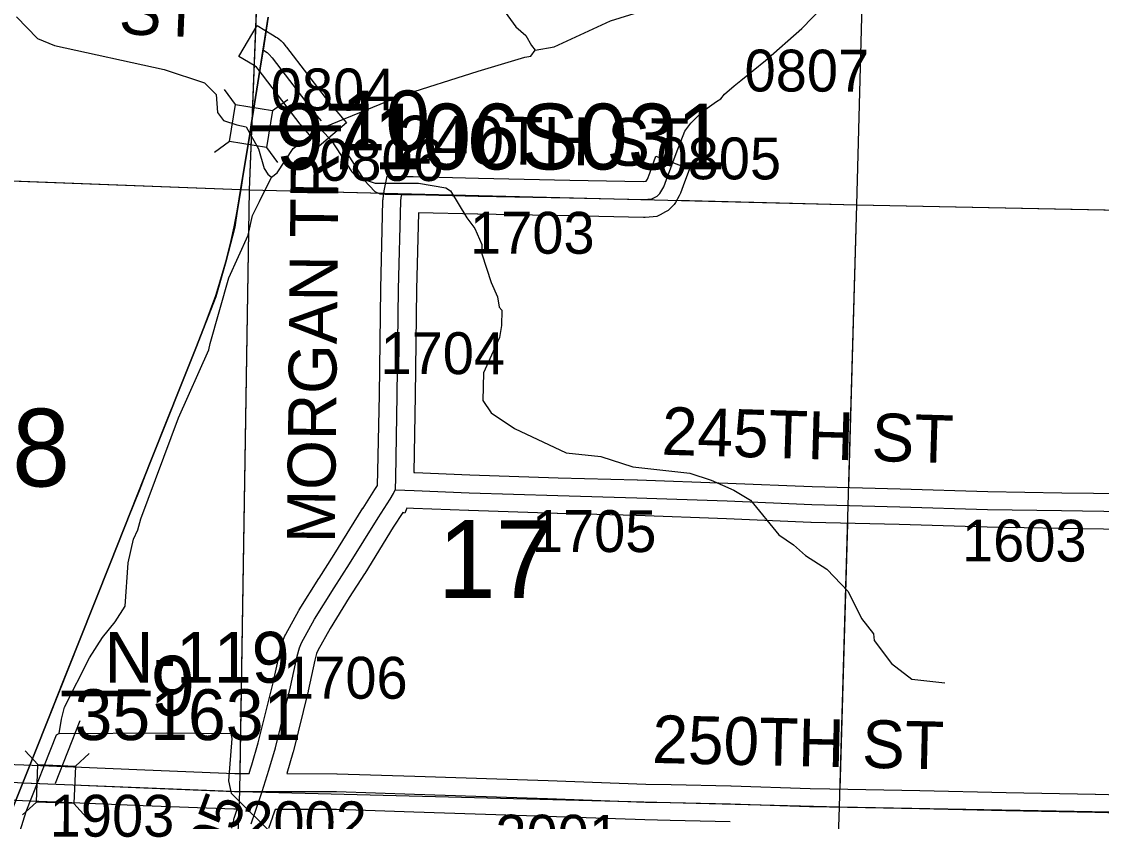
# Model space of a CAD drawing. Extents: x -157.2 to -99.3, y 12.2 to 46.2.
# Drawn here: x -122.369 to -120.564, y 25.23 to 26.567 of the extents above; entities that cross this region are included whole.
import ezdxf

# ---------------------------------------------------------------- set-up
doc = ezdxf.new("R2010")
doc.units = 0
for name, color, linetype in [('tdCoHydroRiver', 7, 'Continuous'), ('tdCoPriCL', 7, 'Continuous'), ('tdCoPriNonDiv', 7, 'Continuous'), ('tdCoPriNonDivCL', 7, 'Continuous'), ('tdCoSecRdNmbr', 7, 'Continuous'), ('tdCoSecRdTxt', 7, 'Continuous'), ('tdCoSecRteBand', 7, 'Continuous'), ('tdCoSecRteCL', 7, 'Continuous'), ('tdCoSectLine', 7, 'Continuous'), ('tdCoSectLinePart', 7, 'Continuous'), ('tdCoSectNmbr', 7, 'Continuous'), ('tdCoStrucNonDivPri', 7, 'Continuous'), ('tdCoStrucPriMaintName', 7, 'Continuous'), ('tdCoStrucSec', 7, 'Continuous'), ('tdCoStrucSecCoName', 7, 'Continuous'), ('tdCoStrucSecFHWANum', 7, 'Continuous'), ('tdCoSurfGravel', 7, 'Continuous'), ('tdCoSurfLNO', 7, 'Continuous'), ('tdStHwyPriRefPost1', 7, 'Continuous'), ('tdStHwyPriRefPost5', 7, 'Continuous')]:
    doc.layers.add(name, color=color, linetype=linetype)

msp = doc.modelspace()

# ---------------------------------------------------------------- linework, layer by layer
at = {"layer": 'tdCoHydroRiver'}
for points in [[(-122.3072, 27.201), (-122.3028, 27.1867), (-122.2571, 27.1301), (-122.2215, 27.1054), (-122.1814, 27.0727), (-122.155, 27.0593), (-122.1315, 27.0523), (-122.0182, 27.0407), (-121.899, 27.0147), (-121.8647, 26.9993), (-121.6656, 26.7288), (-121.5425, 26.5588), (-121.5256, 26.544)], [(-121.5101, 26.5198), (-121.4784, 26.5252), (-121.3841, 26.5684), (-121.3284, 26.5858), (-121.2556, 26.5933), (-121.1616, 26.627), (-120.9841, 26.6537), (-120.9459, 26.6653), (-120.9059, 26.6863), (-120.8849, 26.7031), (-120.8781, 26.7218), (-120.8745, 26.7407), (-120.872, 26.7738), (-120.8619, 26.7956), (-120.8504, 26.8126), (-120.8457, 26.8125)], [(-122.3772, 26.575), (-122.342, 26.5392), (-122.3139, 26.5274), (-122.1304, 26.4874), (-122.0632, 26.4649), (-122.0433, 26.4454), (-122.0414, 26.415), (-122.0313, 26.4021), (-122.0091, 26.3949), (-121.9933, 26.3913), (-121.9725, 26.3547), (-121.9632, 26.3216), (-121.9572, 26.3119), (-121.951, 26.307)], [(-121.5256, 26.544), (-121.5163, 26.5274), (-121.5101, 26.5198)], [(-121.5274, 26.5077), (-121.5174, 26.5096), (-121.5101, 26.5198)], [(-121.8667, 26.3851), (-121.8618, 26.3913), (-121.7351, 26.4434), (-121.6057, 26.4844), (-121.5274, 26.5077)], [(-121.951, 26.307), (-121.9413, 26.3146), (-121.9149, 26.3549), (-121.8891, 26.3747), (-121.8746, 26.3837), (-121.8667, 26.3851)], [(-121.8667, 26.3851), (-121.8514, 26.3689), (-121.8166, 26.3158), (-121.8089, 26.3077), (-121.7777, 26.2973), (-121.7051, 26.2968), (-121.6596, 26.2892), (-121.6518, 26.2842), (-121.6247, 26.2393), (-121.611, 26.2215), (-121.5992, 26.1943), (-121.5996, 26.1786), (-121.5836, 26.1308), (-121.5733, 26.1068), (-121.5706, 26.0894), (-121.566, 26.0845), (-121.5666, 26.0592), (-121.5701, 26.0388), (-121.5965, 25.9796), (-121.5975, 25.9338), (-121.5837, 25.9129), (-121.5448, 25.8865)], [(-122.306, 25.3767), (-122.3022, 25.4003), (-122.2968, 25.4207), (-122.255, 25.5031), (-122.2335, 25.5372), (-122.2122, 25.5634), (-122.1957, 25.5898), (-122.1905, 25.6622), (-122.1814, 25.7014), (-122.1747, 25.717), (-122.1694, 25.7358), (-122.1062, 25.9044), (-122.0556, 26.0181), (-122.0537, 26.0291), (-122.0221, 26.1387), (-121.9901, 26.2103), (-121.9828, 26.2432), (-121.9711, 26.2666), (-121.951, 26.307)], [(-121.5448, 25.8865), (-121.4587, 25.8462), (-121.4003, 25.8399), (-121.3468, 25.8226), (-121.252, 25.8121), (-121.2159, 25.8001), (-121.1783, 25.7833), (-121.1503, 25.7667), (-121.103, 25.7086), (-121.0782, 25.6922), (-121.0582, 25.6742), (-121.0225, 25.6512), (-120.9872, 25.6139), (-120.9648, 25.5691), (-120.945, 25.5433), (-120.9437, 25.5323), (-120.9148, 25.4936), (-120.8808, 25.4674), (-120.8257, 25.4612)], [(-122.306, 25.3767), (-122.1261, 25.3779), (-122.0188, 25.3763), (-122.0174, 25.3684), (-122.0226, 25.2976), (-122.0185, 25.2769), (-121.9449, 25.2038)], [(-122.306, 25.3767), (-122.3108, 25.3737), (-122.3618, 25.2458), (-122.3793, 25.1879), (-122.3817, 25.1596), (-122.3707, 25.1024), (-122.3692, 25.0992), (-122.3678, 25.0929), (-122.3316, 25.035), (-122.2904, 24.9865), (-122.2632, 24.9431), (-122.2532, 24.9065), (-122.2542, 24.8718)]]:
    msp.add_lwpolyline(points, dxfattribs=at)
at = {"layer": 'tdCoPriCL'}
msp.add_lwpolyline([(-122.3847, 25.2492), (-122.3665, 25.2942), (-122.3467, 25.3442), (-122.3236, 25.4016), (-122.2718, 25.5321), (-122.2207, 25.6608), (-122.1514, 25.8352), (-122.0775, 26.0209), (-122.0443, 26.1072), (-122.0276, 26.1654), (-122.0121, 26.2236), (-122.0084, 26.2502), (-122.0019, 26.2898), (-121.9988, 26.3087), (-121.9874, 26.3782), (-121.9854, 26.3907), (-121.9852, 26.3925), (-121.9848, 26.3947), (-121.968, 26.4998), (-121.965, 26.5194), (-121.9566, 26.5745)], dxfattribs=at)
at = {"layer": 'tdCoPriNonDiv'}
for points in [[(-121.9566, 26.5745), (-121.965, 26.5194), (-121.968, 26.4998), (-121.9848, 26.3947), (-121.9852, 26.3925), (-121.9854, 26.3907), (-121.9874, 26.3782), (-121.9988, 26.3087), (-122.0019, 26.2898), (-122.0084, 26.2502), (-122.0121, 26.2236), (-122.0276, 26.1654), (-122.0443, 26.1072), (-122.0775, 26.0209), (-122.1514, 25.8352), (-122.2207, 25.6608), (-122.2718, 25.5321), (-122.3236, 25.4016), (-122.3467, 25.3442), (-122.3665, 25.2942), (-122.3847, 25.2492)], [(-122.3847, 25.2492), (-122.3665, 25.2942), (-122.3467, 25.3442), (-122.3236, 25.4016), (-122.2718, 25.5321), (-122.2207, 25.6608), (-122.1514, 25.8352), (-122.0775, 26.0209), (-122.0443, 26.1072), (-122.0276, 26.1654), (-122.0121, 26.2236), (-122.0084, 26.2502), (-121.9988, 26.3087), (-121.9874, 26.3782), (-121.9854, 26.3907), (-121.968, 26.4998), (-121.9566, 26.5745)]]:
    msp.add_lwpolyline(points, dxfattribs=at)
at = {"layer": 'tdCoPriNonDivCL'}
msp.add_lwpolyline([(-122.3719, 25.2806), (-122.3665, 25.2942), (-122.3467, 25.3442), (-122.3236, 25.4016), (-122.2996, 25.4623), (-122.2718, 25.5321), (-122.2207, 25.6608), (-122.1988, 25.7158), (-122.1719, 25.7829), (-122.1514, 25.8352), (-122.1231, 25.9067), (-122.1033, 25.9565), (-122.0775, 26.0209), (-122.0634, 26.0566), (-122.053, 26.085), (-122.0442, 26.1094), (-122.0373, 26.1316), (-122.0276, 26.1654), (-122.0195, 26.1962), (-122.0133, 26.2243), (-122.0084, 26.2502), (-121.9988, 26.3087), (-121.9874, 26.3782), (-121.968, 26.4998), (-121.965, 26.5194), (-121.9566, 26.5745)], dxfattribs=at)
msp.add_lwpolyline([(-122.3719, 25.2806), (-122.3665, 25.2942), (-122.3467, 25.3442), (-122.3236, 25.4016), (-122.2996, 25.4623), (-122.2718, 25.5321), (-122.2207, 25.6608), (-122.1988, 25.7158), (-122.1719, 25.7829), (-122.1514, 25.8352), (-122.1231, 25.9067), (-122.1033, 25.9565), (-122.0775, 26.0209), (-122.0634, 26.0566), (-122.053, 26.085), (-122.0442, 26.1094), (-122.0373, 26.1316), (-122.0276, 26.1654), (-122.0195, 26.1962), (-122.0133, 26.2243), (-122.0084, 26.2502), (-121.9988, 26.3087), (-121.9874, 26.3782), (-121.968, 26.4998), (-121.965, 26.5194), (-121.9566, 26.5745)], dxfattribs=at)
at = {"layer": 'tdCoSecRteBand'}
for points in [[(-121.8714, 26.3589), (-121.8909, 26.3817), (-121.9019, 26.3947), (-121.9024, 26.3953), (-121.9029, 26.3959), (-121.9733, 26.4878), (-121.9762, 26.4913), (-121.9801, 26.4937), (-122.0058, 26.5091), (-121.9749, 26.5606), (-121.9491, 26.5451), (-121.943, 26.5414), (-121.9408, 26.5401), (-121.9388, 26.5384), (-121.9351, 26.5352), (-121.9333, 26.5336), (-121.9317, 26.5317), (-121.9268, 26.5258), (-121.9264, 26.5253), (-121.926, 26.5248), (-121.8558, 26.433), (-121.8452, 26.4206), (-121.8258, 26.3978), (-121.8714, 26.3589)], [(-122.3949, 25.3254), (-122.3649, 25.3242), (-122.282, 25.3208), (-122.282, 25.3208), (-122.282, 25.3208), (-122.1629, 25.3157), (-122.0121, 25.3098), (-121.9967, 25.3098), (-121.9886, 25.3097), (-121.986, 25.3175), (-121.9839, 25.324), (-121.9731, 25.3607), (-121.9482, 25.4612), (-121.9372, 25.5123), (-121.9371, 25.5129), (-121.9369, 25.5136), (-121.9332, 25.5276), (-121.9327, 25.5296), (-121.9319, 25.5314), (-121.9285, 25.5398), (-121.9278, 25.5414), (-121.927, 25.5429), (-121.9053, 25.5821), (-121.9049, 25.5828), (-121.9045, 25.5835), (-121.8717, 25.636), (-121.8716, 25.6362), (-121.8715, 25.6363), (-121.846, 25.6761), (-121.7983, 25.7533), (-121.7981, 25.7535), (-121.798, 25.7537), (-121.7782, 25.7846), (-121.774, 25.7913), (-121.773, 25.8156), (-121.773, 25.8156), (-121.7707, 25.9429), (-121.7685, 26.1204), (-121.7685, 26.1206), (-121.7685, 26.1208), (-121.7648, 26.2675), (-121.7647, 26.2688), (-121.7646, 26.2702), (-121.7638, 26.2766), (-121.7637, 26.2778), (-121.7634, 26.279), (-121.7624, 26.2841), (-121.7576, 26.3085), (-121.7327, 26.3082), (-121.7145, 26.308), (-121.7143, 26.308), (-121.7141, 26.308), (-121.6049, 26.3053), (-121.4524, 26.3023), (-121.4524, 26.3023), (-121.4524, 26.3023), (-121.3295, 26.2999), (-121.3247, 26.3002), (-121.3226, 26.3039), (-121.3188, 26.3139), (-121.3083, 26.342), (-121.2521, 26.3209), (-121.2627, 26.2928), (-121.2673, 26.2805), (-121.2682, 26.2782), (-121.2694, 26.2761), (-121.2758, 26.265), (-121.2778, 26.2615), (-121.2806, 26.2588), (-121.285, 26.2543), (-121.2882, 26.2511), (-121.2922, 26.249), (-121.3011, 26.2443), (-121.3067, 26.2414), (-121.3129, 26.2409), (-121.3265, 26.2399), (-121.3279, 26.2398), (-121.3293, 26.2399), (-121.4536, 26.2423), (-121.6062, 26.2453), (-121.6063, 26.2453), (-121.6064, 26.2453), (-121.7052, 26.2477), (-121.7085, 26.1194), (-121.7107, 25.9421), (-121.7107, 25.942), (-121.7107, 25.9419), (-121.713, 25.8131), (-121.7114, 25.813), (-121.6193, 25.8093), (-121.4716, 25.8044), (-121.3397, 25.8009), (-121.3396, 25.8009), (-121.3394, 25.8009), (-121.1883, 25.7955), (-121.1882, 25.7955), (-121.1881, 25.7955), (-121.047, 25.7896), (-120.9001, 25.7859), (-120.9, 25.7859), (-120.8999, 25.7859), (-120.7534, 25.7815), (-120.6298, 25.7793), (-120.5241, 25.778)], [(-120.5251, 25.718), (-120.6306, 25.7193), (-120.6307, 25.7193), (-120.6308, 25.7193), (-120.7546, 25.7215), (-120.7548, 25.7215), (-120.755, 25.7215), (-120.9016, 25.7259), (-121.0488, 25.7296), (-121.049, 25.7296), (-121.0493, 25.7296), (-121.1905, 25.7356), (-121.3414, 25.741), (-121.4732, 25.7444), (-121.4733, 25.7444), (-121.4735, 25.7444), (-121.6214, 25.7494), (-121.6215, 25.7494), (-121.6216, 25.7494), (-121.7138, 25.7531), (-121.7139, 25.7531), (-121.7139, 25.7531), (-121.7246, 25.7535), (-121.7281, 25.7452), (-121.7313, 25.7465), (-121.7474, 25.7215), (-121.7951, 25.6443), (-121.7952, 25.6441), (-121.7953, 25.6439), (-121.8209, 25.6041), (-121.8532, 25.5524), (-121.8737, 25.5154), (-121.8757, 25.5104), (-121.8787, 25.499), (-121.8897, 25.4481), (-121.8898, 25.4476), (-121.8899, 25.4472), (-121.915, 25.3456), (-121.9152, 25.345), (-121.9154, 25.3443), (-121.9256, 25.3095), (-121.842, 25.3093), (-121.8416, 25.3093), (-121.8411, 25.3093), (-121.7112, 25.3051), (-121.4885, 25.2979), (-121.4884, 25.2979), (-121.4884, 25.2979), (-121.3251, 25.292), (-121.2831, 25.291), (-121.183, 25.2888), (-121.1829, 25.2888), (-121.1827, 25.2888), (-121.0507, 25.2846), (-121.0175, 25.284), (-120.8672, 25.2812), (-120.8671, 25.2812), (-120.8671, 25.2812), (-120.7231, 25.278), (-120.574, 25.275), (-120.5739, 25.275), (-120.5738, 25.275), (-120.3569, 25.2693)], [(-122.0171, 25.2182), (-122.0142, 25.2318), (-122.0138, 25.2336), (-122.0132, 25.2352), (-122.0083, 25.2498), (-122.0128, 25.2498), (-122.0134, 25.2498), (-122.0139, 25.2498), (-122.1653, 25.2557), (-122.1654, 25.2557), (-122.1655, 25.2557), (-122.2845, 25.2608), (-122.3674, 25.2642), (-122.3973, 25.2655)], [(-121.1845, 25.2288), (-121.2845, 25.2311), (-121.2845, 25.2311), (-121.2845, 25.2311), (-121.3267, 25.232), (-121.3269, 25.2321), (-121.327, 25.2321), (-121.4905, 25.238), (-121.7131, 25.2451), (-121.7131, 25.2451), (-121.7131, 25.2451), (-121.8426, 25.2493), (-121.9451, 25.2496), (-121.9492, 25.2372), (-121.9492, 25.237), (-121.9493, 25.2368), (-121.9559, 25.2175)]]:
    msp.add_lwpolyline(points, dxfattribs=at)
at = {"layer": 'tdCoSecRteCL'}
for points in [[(-121.9646, 26.5194), (-121.9585, 26.5157), (-121.9548, 26.5125), (-121.9498, 26.5066), (-121.8791, 26.4141), (-121.868, 26.4012)], [(-121.7443, 25.7844), (-121.7439, 25.7854), (-121.7432, 25.8039), (-121.7407, 25.9424), (-121.7385, 26.12), (-121.7348, 26.2667), (-121.734, 26.2731), (-121.733, 26.2782), (-121.7149, 26.278), (-121.6056, 26.2753), (-121.453, 26.2723), (-121.3287, 26.2699), (-121.3151, 26.2708), (-121.3062, 26.2755), (-121.3018, 26.28), (-121.2954, 26.2911), (-121.2908, 26.3034)], [(-121.9668, 25.2797), (-121.9552, 25.3151), (-121.9441, 25.3528), (-121.919, 25.4544), (-121.9079, 25.506), (-121.9042, 25.52), (-121.9007, 25.5284), (-121.879, 25.5676), (-121.8462, 25.6201), (-121.8206, 25.6601), (-121.7727, 25.7375), (-121.7528, 25.7686), (-121.7469, 25.7782), (-121.7443, 25.7844)], [(-121.7443, 25.7844), (-121.7439, 25.7843), (-121.7126, 25.783), (-121.6204, 25.7793), (-121.4725, 25.7744), (-121.3405, 25.771), (-121.1893, 25.7655), (-121.048, 25.7596), (-120.9008, 25.7559), (-120.7541, 25.7515), (-120.6303, 25.7493), (-120.5245, 25.748), (-120.3859, 25.7441), (-120.3413, 25.7426), (-120.2249, 25.7399), (-120.2093, 25.7409), (-120.2009, 25.7423), (-120.1857, 25.7453), (-120.11, 25.7645), (-120.035, 25.7813), (-120.0268, 25.7833), (-120.0197, 25.7847)], [(-122.3661, 25.2942), (-122.2832, 25.2908), (-122.1642, 25.2857), (-122.0128, 25.2798), (-121.9668, 25.2797)], [(-121.9848, 25.2256), (-121.9777, 25.2465), (-121.9668, 25.2797)], [(-121.9668, 25.2797), (-121.8421, 25.2793), (-121.7121, 25.2751), (-121.4895, 25.268), (-121.326, 25.262), (-121.2838, 25.2611), (-121.1837, 25.2588), (-121.0515, 25.2546), (-121.0181, 25.254), (-120.8678, 25.2512), (-120.7237, 25.248), (-120.5745, 25.245), (-120.3575, 25.2394), (-120.1691, 25.2361), (-120.0673, 25.2361), (-120.0155, 25.2369), (-120.0054, 25.2354)]]:
    msp.add_lwpolyline(points, dxfattribs=at)
at = {"layer": 'tdCoSectLine'}
for points in [[(-121.9878, 26.2859), (-121.9486, 27.2891)], [(-120.9726, 26.2611), (-120.9461, 27.2662)], [(-122.9285, 26.3215), (-121.9878, 26.2859)], [(-122.0039, 25.2798), (-121.9878, 26.2859)], [(-121.9878, 26.2859), (-120.9726, 26.2611)], [(-121.0016, 25.2537), (-120.9726, 26.2611)], [(-120.9726, 26.2611), (-119.9764, 26.2405)], [(-122.9731, 25.332), (-122.3665, 25.2942), (-122.0039, 25.2798)], [(-122.043, 24.3087), (-122.0039, 25.2798)], [(-122.0039, 25.2798), (-121.0016, 25.2537)], [(-121.0339, 24.2626), (-121.0016, 25.2537)], [(-121.0016, 25.2537), (-120.0058, 25.2354)]]:
    msp.add_lwpolyline(points, dxfattribs=at)
at = {"layer": 'tdCoSectLinePart'}
for points in [[(-120.9726, 26.2611), (-120.9461, 27.2662)], [(-121.9878, 26.2859), (-121.9691, 26.7648)], [(-122.9214, 26.3212), (-121.9878, 26.2859)], [(-122.0034, 25.3098), (-121.9878, 26.2859)], [(-121.9878, 26.2859), (-121.7633, 26.2804)], [(-121.2743, 26.2685), (-120.9726, 26.2611)], [(-120.9862, 25.7879), (-120.9726, 26.2611)], [(-120.9726, 26.2611), (-120.0645, 26.2423)], [(-121.0007, 25.2836), (-120.9879, 25.7279)]]:
    msp.add_lwpolyline(points, dxfattribs=at)
at = {"layer": 'tdCoStrucNonDivPri'}
for p, q in [((-122.0111, 26.4286), (-122.0294, 26.4539)), ((-121.9493, 26.4187), (-121.9239, 26.437)), ((-122.021, 26.3668), (-122.0463, 26.3484)), ((-121.9592, 26.3569), (-121.9408, 26.3315))]:
    msp.add_line(p, q, dxfattribs=at)
msp.add_lwpolyline([(-122.021, 26.3668), (-122.0111, 26.4286), (-121.9493, 26.4187), (-121.9592, 26.3569)], close=True, dxfattribs=at)
at = {"layer": 'tdCoStrucSec'}
for p, q in [((-122.0111, 26.4286), (-122.0294, 26.4539)), ((-121.9493, 26.4187), (-121.9239, 26.437)), ((-122.021, 26.3668), (-122.0463, 26.3484)), ((-121.9592, 26.3569), (-121.9408, 26.3315)), ((-122.3414, 25.3245), (-122.3626, 25.3475)), ((-122.2788, 25.3219), (-122.2558, 25.3431)), ((-122.344, 25.2619), (-122.367, 25.2407)), ((-122.2814, 25.2594), (-122.2602, 25.2363))]:
    msp.add_line(p, q, dxfattribs=at)
for points in [[(-122.021, 26.3668), (-122.0111, 26.4286), (-121.9493, 26.4187), (-121.9592, 26.3569)], [(-122.3414, 25.3245), (-122.2788, 25.3219), (-122.2814, 25.2594), (-122.344, 25.2619)]]:
    msp.add_lwpolyline(points, close=True, dxfattribs=at)
at = {"layer": 'tdCoStrucSecFHWANum'}
msp.add_line((-122.2714, 25.3978), (-122.3128, 25.2931), dxfattribs=at)
at = {"layer": 'tdCoSurfGravel'}
msp.add_line((-121.7443, 25.7844), (-121.7439, 25.7843), dxfattribs=at)
for points in [[(-121.9646, 26.5194), (-121.9585, 26.5157), (-121.9548, 26.5125), (-121.9498, 26.5066), (-121.8791, 26.4141), (-121.868, 26.4012)], [(-121.733, 26.2782), (-121.7149, 26.278), (-121.6056, 26.2753), (-121.453, 26.2723), (-121.3287, 26.2699), (-121.3151, 26.2708), (-121.3062, 26.2755), (-121.3018, 26.28), (-121.2954, 26.2911), (-121.2908, 26.3034)], [(-121.9668, 25.2797), (-121.9552, 25.3151), (-121.9441, 25.3528), (-121.919, 25.4544), (-121.9079, 25.506), (-121.9042, 25.52), (-121.9007, 25.5284), (-121.879, 25.5676), (-121.8462, 25.6201), (-121.8206, 25.6601), (-121.7727, 25.7375), (-121.7528, 25.7686), (-121.7469, 25.7782), (-121.7443, 25.7844), (-121.7439, 25.7854), (-121.7432, 25.8039), (-121.7407, 25.9424), (-121.7385, 26.12), (-121.7348, 26.2667), (-121.734, 26.2731), (-121.733, 26.2782)], [(-121.7439, 25.7843), (-121.7126, 25.783), (-121.6204, 25.7793), (-121.4725, 25.7744), (-121.3405, 25.771), (-121.1893, 25.7655), (-121.048, 25.7596), (-120.9008, 25.7559), (-120.7541, 25.7515), (-120.6303, 25.7493), (-120.5245, 25.748), (-120.3859, 25.7441), (-120.3413, 25.7426), (-120.2249, 25.7399), (-120.2093, 25.7409), (-120.2009, 25.7423), (-120.1857, 25.7453), (-120.11, 25.7645), (-120.035, 25.7813), (-120.0268, 25.7833), (-120.0197, 25.7847)], [(-122.3661, 25.2942), (-122.2832, 25.2908), (-122.1642, 25.2857), (-122.0128, 25.2798), (-121.9668, 25.2797)], [(-121.9848, 25.2256), (-121.9777, 25.2465), (-121.9668, 25.2797)], [(-121.9668, 25.2797), (-121.8421, 25.2793), (-121.7121, 25.2751), (-121.4895, 25.268), (-121.326, 25.262), (-121.2838, 25.2611), (-121.1837, 25.2588), (-121.0515, 25.2546), (-121.0181, 25.254)], [(-121.0181, 25.254), (-120.8678, 25.2512), (-120.7237, 25.248), (-120.5745, 25.245), (-120.3575, 25.2394), (-120.1691, 25.2361), (-120.0673, 25.2361), (-120.0155, 25.2369), (-120.0054, 25.2354)]]:
    msp.add_lwpolyline(points, dxfattribs=at)
at = {"layer": 'tdCoSurfLNO'}
for points in [[(-121.2908, 26.3034), (-121.2744, 26.3468), (-121.2599, 26.384), (-121.25, 26.3974), (-121.2303, 26.4168), (-121.2073, 26.4334), (-121.1999, 26.4383), (-121.194, 26.4459), (-121.1778, 26.4596), (-121.1667, 26.4689), (-121.1255, 26.5024), (-121.0643, 26.5559), (-121.0295, 26.5919), (-121.0212, 26.6001), (-121.012, 26.6065), (-121.0027, 26.6112)], [(-121.8423, 26.3719), (-121.8335, 26.3606), (-121.796, 26.3022), (-121.778, 26.2829)], [(-121.778, 26.2829), (-121.7699, 26.2792), (-121.761, 26.2785), (-121.733, 26.2782)]]:
    msp.add_lwpolyline(points, dxfattribs=at)

# ---------------------------------------------------------------- texts
at = {"layer": 'tdCoSecRdNmbr'}
for s, rotation, p in [('0807', 359.8897, (-121.1603, 26.4505)), ('0804', 359.8897, (-121.9523, 26.419)), ('0806', 359.8897, (-121.8713, 26.3011)), ('0805', 359.8897, (-121.3075, 26.3037)), ('1703', 359.9072, (-121.6192, 26.1793)), ('1704', 359.9071, (-121.7689, 25.9779)), ('1705', 359.9073, (-121.5159, 25.6803)), ('1603', 359.9078, (-120.7968, 25.6644)), ('1706', 359.907, (-121.9317, 25.435)), ('1903', 359.9067, (-122.3217, 25.2042)), ('1905', 69.9082, (-122.064, 25.0644)), ('2002', 359.907, (-121.9999, 25.1933)), ('2001', 359.9073, (-121.5769, 25.1708))]:
    msp.add_text(s, height=0.07, rotation=rotation, dxfattribs=at).set_placement(p)
at = {"layer": 'tdCoSecRdTxt'}
for s, rotation, p in [('ST', 357.6621, (-122.2071, 26.5465)), ('240TH ST', 359.4076, (-121.741, 26.3302)), ('MORGAN TR', 89.4242, (-121.8452, 25.6946)), ('245TH ST', 358.2994, (-121.2996, 25.843)), ('250TH ST', 358.697, (-121.3152, 25.3274))]:
    msp.add_text(s, height=0.08, rotation=rotation, dxfattribs=at).set_placement(p)
at = {"layer": 'tdCoSectNmbr'}
for s, rotation, p in [('18', 359.9065, (-122.4813, 25.79)), ('17', 359.9073, (-121.673, 25.6035))]:
    msp.add_text(s, height=0.13, rotation=rotation, dxfattribs=at).set_placement(p)
at = {"layer": 'tdCoStrucPriMaintName'}
msp.add_text('97106S031', height=0.11, dxfattribs=at).set_placement((-121.9446, 26.32))
at = {"layer": 'tdCoStrucSecCoName'}
msp.add_text('N-119', height=0.085, dxfattribs=at).set_placement((-122.2305, 25.4616))
at = {"layer": 'tdCoStrucSecFHWANum'}
msp.add_text('351631', height=0.085, dxfattribs=at).set_placement((-122.2803, 25.3656))
at = {"layer": 'tdStHwyPriRefPost1'}
for s, p in [('‒‒10', (-121.9836, 26.3519)), ('‒‒9', (-122.3019, 25.4065))]:
    msp.add_text(s, height=0.1, dxfattribs=at).set_placement(p)
at = {"layer": 'tdStHwyPriRefPost5'}
msp.add_text('‒‒10', height=0.1, dxfattribs=at).set_placement((-121.9836, 26.3519))

doc.saveas('drawing.dxf')
